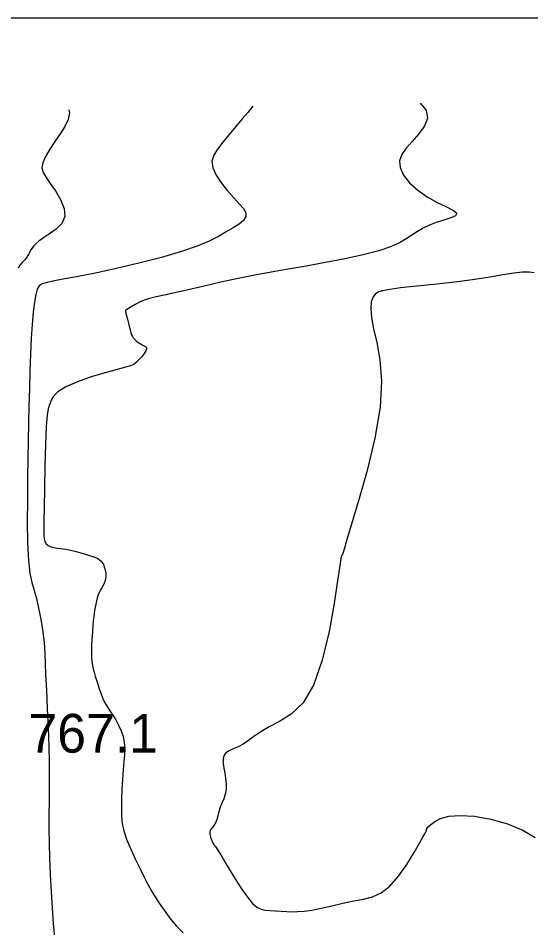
# Model space of a CAD drawing. Extents: x 2566142 to 2571431, y 418755 to 421584.
# Drawn here: x 2570603.5 to 2570802.1, y 421209.3 to 421561.7 of the extents above; entities that cross this region are included whole.
import ezdxf

# ---------------------------------------------------------------- set-up
doc = ezdxf.new("R2010")
doc.units = 0
for name, color, linetype in [('Contour_ADS_Major', 7, 'Continuous'), ('Contour_ADS_Minor', 7, 'Continuous'), ('Contour_ADS_Spot_Elevation', 7, 'Continuous'), ('Contour_ADS_State_Plane_Border', 7, 'Continuous')]:
    doc.layers.add(name, color=color, linetype=linetype)

msp = doc.modelspace()

# ---------------------------------------------------------------- linework, layer by layer
at = {"layer": 'Contour_ADS_Major'}
for points in [[(2570759.31, 421528.82), (2570761.58, 421526), (2570762.04, 421522.85), (2570760.83, 421519.73), (2570758.62, 421516.74), (2570756.1, 421513.93), (2570753.84, 421511.36), (2570752.17, 421508.91), (2570751.3, 421506.44), (2570751.47, 421503.81), (2570752.82, 421500.93), (2570755.18, 421497.95), (2570758.31, 421495.06), (2570761.97, 421492.47), (2570765.85, 421490.33), (2570769.44, 421488.61), (2570772.17, 421487.22), (2570773.49, 421486.1), (2570773, 421485.16), (2570771.11, 421484.32), (2570768.42, 421483.49), (2570765.5, 421482.58), (2570762.83, 421481.53), (2570760.44, 421480.33), (2570758.21, 421479.03), (2570756.07, 421477.64), (2570753.85, 421476.2), (2570751.23, 421474.7), (2570747.8, 421473.17), (2570743.19, 421471.61), (2570737.14, 421470.03), (2570730.07, 421468.48), (2570722.53, 421467), (2570715.07, 421465.64), (2570708.11, 421464.43), (2570701.56, 421463.29), (2570695.17, 421462.14), (2570688.72, 421460.86), (2570682.06, 421459.42), (2570675.49, 421457.9), (2570669.39, 421456.47), (2570664.15, 421455.26), (2570660.04, 421454.37), (2570656.9, 421453.7), (2570654.43, 421453.12), (2570652.36, 421452.47), (2570650.47, 421451.67), (2570648.76, 421450.78), (2570647.33, 421449.93), (2570646.25, 421449.23), (2570645.57, 421448.79), (2570645.21, 421448.55), (2570645.07, 421448.45), (2570645.05, 421448.42), (2570645.04, 421448.39), (2570645.04, 421448.37), (2570645.03, 421448.34), (2570645.04, 421448.32), (2570645.05, 421448.27), (2570645.09, 421448.09), (2570645.19, 421447.65), (2570645.38, 421446.83), (2570645.69, 421445.57), (2570646.06, 421444.01), (2570646.45, 421442.4), (2570646.83, 421440.95), (2570647.15, 421439.84), (2570647.44, 421439.02), (2570647.74, 421438.39), (2570648.1, 421437.85), (2570648.54, 421437.34), (2570649.05, 421436.84), (2570649.61, 421436.37), (2570650.18, 421435.96), (2570650.75, 421435.61), (2570651.3, 421435.31), (2570651.84, 421435.05), (2570652.35, 421434.79), (2570652.82, 421434.52), (2570653.16, 421434.16), (2570653.25, 421433.62), (2570652.99, 421432.83), (2570652.33, 421431.75), (2570651.36, 421430.5), (2570650.27, 421429.29), (2570649.21, 421428.27), (2570648.25, 421427.58), (2570647.01, 421427.05), (2570645.04, 421426.47), (2570641.87, 421425.63), (2570637.25, 421424.35), (2570631.81, 421422.72), (2570626.41, 421420.87), (2570621.89, 421418.92), (2570618.88, 421417.01), (2570617.17, 421415.24), (2570616.31, 421413.71), (2570615.87, 421412.53), (2570615.48, 421411.63), (2570615.09, 421410.36), (2570614.72, 421407.91)], [(2570614.72, 421407.91), (2570614.39, 421403.47), (2570614.1, 421396.59), (2570613.86, 421388.21), (2570613.67, 421379.65), (2570613.54, 421372.22), (2570613.45, 421366.9), (2570613.42, 421363.46), (2570613.47, 421361.34), (2570613.61, 421359.99), (2570613.86, 421358.95), (2570614.32, 421358.11), (2570615.09, 421357.44), (2570616.27, 421356.92), (2570617.92, 421356.54), (2570619.87, 421356.23), (2570621.9, 421355.95), (2570623.81, 421355.65), (2570625.44, 421355.29), (2570626.86, 421354.88), (2570628.2, 421354.45), (2570629.61, 421354.03), (2570631.17, 421353.61), (2570632.78, 421353.1), (2570634.3, 421352.4), (2570635.58, 421351.39), (2570636.52, 421350.01), (2570637.12, 421348.38), (2570637.42, 421346.71), (2570637.44, 421345.16), (2570637.23, 421343.89), (2570636.85, 421342.85), (2570636.36, 421341.95), (2570635.84, 421341.09), (2570635.34, 421340.21), (2570634.87, 421339.27), (2570634.45, 421338.27), (2570634.08, 421337.17), (2570633.78, 421335.98), (2570633.52, 421334.74), (2570633.3, 421333.48), (2570633.11, 421332.26), (2570632.93, 421331.07), (2570632.76, 421329.8), (2570632.59, 421328.29), (2570632.42, 421326.38), (2570632.23, 421323.99), (2570632.06, 421321.31), (2570631.93, 421318.61), (2570631.88, 421316.15), (2570631.91, 421314.14), (2570632.04, 421312.49), (2570632.26, 421311.07), (2570632.56, 421309.72), (2570632.93, 421308.32), (2570633.37, 421306.85), (2570633.85, 421305.3), (2570634.36, 421303.67), (2570634.89, 421301.95), (2570635.47, 421300.18), (2570636.14, 421298.41), (2570636.96, 421296.69), (2570637.93, 421295.04), (2570639.03, 421293.4), (2570640.19, 421291.7), (2570641.34, 421289.87), (2570642.42, 421287.85), (2570643.37, 421285.67), (2570644.12, 421283.41), (2570644.59, 421281.1), (2570644.75, 421278.79), (2570644.67, 421276.36), (2570644.43, 421273.66), (2570644.14, 421270.55), (2570643.88, 421266.94), (2570643.68, 421263.07), (2570643.54, 421259.2), (2570643.49, 421255.64), (2570643.55, 421252.56), (2570643.83, 421249.76), (2570644.43, 421246.92), (2570645.47, 421243.73), (2570647.01, 421240.01), (2570648.83, 421236.05), (2570650.69, 421232.24), (2570652.31, 421229), (2570653.51, 421226.61), (2570654.46, 421224.8), (2570655.38, 421223.16), (2570656.52, 421221.3), (2570658.07, 421218.92), (2570660, 421216.12), (2570662.25, 421213.13), (2570664.75, 421210.16), (2570667.4, 421207.38)]]:
    msp.add_lwpolyline(points, dxfattribs=at)
at = {"layer": 'Contour_ADS_Minor'}
for points in [[(2570623.08, 421526.22), (2570623.32, 421525.02), (2570622.8, 421522.43), (2570621.51, 421519.72), (2570619.73, 421516.86), (2570617.71, 421513.89), (2570615.73, 421510.92), (2570614.06, 421508.14), (2570612.98, 421505.7), (2570612.69, 421503.7), (2570613.16, 421501.91), (2570614.27, 421500.01), (2570615.92, 421497.7), (2570617.95, 421494.77), (2570619.89, 421491.44), (2570621.26, 421488.02), (2570621.54, 421484.84), (2570620.4, 421482.14), (2570618.24, 421479.91), (2570615.67, 421478.09), (2570613.25, 421476.59), (2570611.47, 421475.35), (2570610.27, 421474.33), (2570609.52, 421473.53), (2570609.04, 421472.91), (2570608.71, 421472.46), (2570608.47, 421472.1), (2570608.29, 421471.78), (2570608.12, 421471.42), (2570607.93, 421470.96), (2570607.67, 421470.39), (2570607.28, 421469.7), (2570606.71, 421468.91), (2570605.94, 421468), (2570605.05, 421467.01), (2570604.18, 421465.97), (2570603.44, 421464.9)], [(2570694.38, 421527.58), (2570693.9, 421526.9), (2570692.41, 421525.13), (2570690.32, 421522.68), (2570687.83, 421519.73), (2570685.21, 421516.6), (2570682.75, 421513.61), (2570680.7, 421510.99), (2570679.26, 421508.6), (2570678.58, 421506.23), (2570678.86, 421503.69), (2570680.16, 421500.82), (2570682.21, 421497.78), (2570684.64, 421494.79), (2570687.08, 421492.07), (2570689.18, 421489.8), (2570690.77, 421487.91), (2570691.67, 421486.28), (2570691.73, 421484.81), (2570690.84, 421483.37), (2570689.15, 421481.93), (2570686.85, 421480.44), (2570684.14, 421478.86), (2570681.11, 421477.17), (2570677.47, 421475.34), (2570672.8, 421473.37), (2570666.71, 421471.26), (2570658.99, 421469.02), (2570650.29, 421466.79), (2570641.48, 421464.72), (2570633.41, 421462.96), (2570626.77, 421461.63), (2570621.56, 421460.66), (2570617.61, 421459.94), (2570614.76, 421459.36), (2570612.82, 421458.78), (2570611.57, 421457.98), (2570610.8, 421456.69), (2570610.26, 421454.66), (2570609.77, 421451.68), (2570609.31, 421447.79), (2570608.89, 421443.07), (2570608.53, 421437.6), (2570608.24, 421431.5), (2570608, 421424.97), (2570607.81, 421418.21), (2570607.65, 421411.46), (2570607.51, 421404.84), (2570607.38, 421398.16), (2570607.26, 421391.13), (2570607.14, 421383.46), (2570607.04, 421375.05), (2570607.01, 421366.46), (2570607.12, 421358.42), (2570607.43, 421351.67), (2570607.99, 421346.72), (2570608.75, 421343.07), (2570609.62, 421340.04), (2570610.54, 421336.89), (2570611.42, 421333.11), (2570612.22, 421328.93), (2570612.89, 421324.77), (2570613.38, 421321.06), (2570613.66, 421318.02), (2570613.82, 421315.19), (2570613.94, 421311.87), (2570614.11, 421307.41), (2570614.41, 421301.38), (2570614.77, 421294.25), (2570615.13, 421286.76), (2570615.4, 421279.63), (2570615.53, 421273.42), (2570615.54, 421267.97), (2570615.49, 421262.97), (2570615.43, 421258.09), (2570615.39, 421253.06), (2570615.41, 421247.78), (2570615.5, 421242.18), (2570615.66, 421236.21), (2570615.92, 421229.87), (2570616.25, 421223.39), (2570616.65, 421217.03), (2570617.08, 421211.07), (2570617.52, 421205.73)], [(2570798.94, 421463.34), (2570795.57, 421462.94), (2570791.35, 421462.25), (2570786.29, 421461.38), (2570780.4, 421460.47), (2570780.4, 421460.47)], [(2570803.43, 421462.99), (2570801.51, 421463.35), (2570798.94, 421463.34)], [(2570780.4, 421460.47), (2570773.78, 421459.6), (2570766.97, 421458.83), (2570760.6, 421458.16), (2570755.32, 421457.61), (2570751.59, 421457.19), (2570749.12, 421456.87), (2570747.44, 421456.62), (2570746.09, 421456.39), (2570744.69, 421456.13), (2570743.28, 421455.7), (2570742, 421454.93), (2570740.98, 421453.69), (2570740.33, 421451.81), (2570740.12, 421449.2), (2570740.39, 421445.76), (2570741.18, 421441.41), (2570742.43, 421436.02), (2570743.67, 421429.33), (2570744.31, 421421.08), (2570743.78, 421410.98), (2570741.74, 421399.04), (2570738.68, 421386.46), (2570735.36, 421374.71), (2570732.5, 421365.27), (2570730.67, 421359.23), (2570729.74, 421356.02), (2570729.39, 421354.71), (2570729.31, 421354.34), (2570729.25, 421354.12), (2570729.16, 421353.91), (2570729.06, 421353.74), (2570728.95, 421353.63), (2570728.82, 421353.45), (2570728.57, 421352.41), (2570728.08, 421349.55), (2570727.22, 421343.92), (2570725.87, 421335.02), (2570723.94, 421324.13), (2570721.34, 421312.99), (2570717.98, 421303.34), (2570713.86, 421296.49), (2570709.32, 421292.05), (2570704.8, 421289.23), (2570700.74, 421287.2), (2570697.47, 421285.31), (2570694.85, 421283.5), (2570692.67, 421281.88), (2570690.68, 421280.53), (2570688.7, 421279.5), (2570686.83, 421278.69), (2570685.21, 421277.93), (2570683.97, 421277.07), (2570683.22, 421275.96), (2570682.9, 421274.61), (2570682.9, 421273.03), (2570683.14, 421271.22), (2570683.5, 421269.23), (2570683.86, 421267.12), (2570684.09, 421265), (2570684.07, 421262.97), (2570683.71, 421261.09), (2570683.11, 421259.35), (2570682.4, 421257.68), (2570681.74, 421256.03), (2570681.24, 421254.37), (2570680.82, 421252.75), (2570680.41, 421251.26), (2570679.92, 421249.97), (2570679.29, 421248.93), (2570678.62, 421248.07), (2570678.05, 421247.26), (2570677.72, 421246.41), (2570677.73, 421245.44), (2570677.99, 421244.42), (2570678.38, 421243.45), (2570678.77, 421242.64), (2570679.08, 421242.05), (2570679.3, 421241.66), (2570679.47, 421241.41), (2570679.62, 421241.23), (2570679.8, 421241.01), (2570680.2, 421240.45), (2570681, 421239.2), (2570682.4, 421236.91), (2570684.52, 421233.38), (2570687.11, 421229.14), (2570689.82, 421224.86), (2570692.31, 421221.23), (2570694.34, 421218.77), (2570696.02, 421217.32), (2570697.58, 421216.59), (2570699.23, 421216.24), (2570701.14, 421216.03), (2570703.23, 421215.87), (2570705.41, 421215.76), (2570707.56, 421215.67), (2570709.63, 421215.59), (2570711.78, 421215.61), (2570714.24, 421215.79), (2570717.24, 421216.24)], [(2570717.24, 421216.24), (2570720.91, 421216.98), (2570725.04, 421217.91), (2570729.34, 421218.88), (2570733.5, 421219.74), (2570737.29, 421220.44), (2570740.79, 421221.33), (2570744.13, 421222.84), (2570747.44, 421225.42), (2570750.8, 421229.3), (2570754.03, 421233.93), (2570756.87, 421238.53), (2570759.08, 421242.33), (2570760.48, 421244.77), (2570761.22, 421246.05), (2570761.51, 421246.54), (2570761.57, 421246.65), (2570761.6, 421246.69), (2570761.61, 421246.74), (2570761.62, 421246.79), (2570761.62, 421246.84), (2570761.63, 421246.9), (2570761.63, 421246.98), (2570761.65, 421247.1), (2570761.68, 421247.29), (2570761.77, 421247.56), (2570762.01, 421247.97), (2570762.53, 421248.57), (2570763.45, 421249.42), (2570764.94, 421250.52), (2570767.17, 421251.65), (2570770.36, 421252.54), (2570774.73, 421252.91), (2570780.34, 421252.55), (2570786.69, 421251.44), (2570793.13, 421249.64), (2570799.02, 421247.21), (2570803.82, 421244.3)]]:
    msp.add_lwpolyline(points, dxfattribs=at)
at = {"layer": 'Contour_ADS_State_Plane_Border'}
msp.add_lwpolyline([(2566164.43, 418777.5), (2571407.81, 418777.5), (2571407.81, 421561.67), (2566164.43, 421561.67), (2566164.43, 418777.5)], close=True, dxfattribs=at)

# ---------------------------------------------------------------- texts
at = {"layer": 'Contour_ADS_Spot_Elevation'}
msp.add_text('767.1', height=15, dxfattribs=at).set_placement((2570607.46, 421277.19))

doc.saveas('drawing.dxf')
